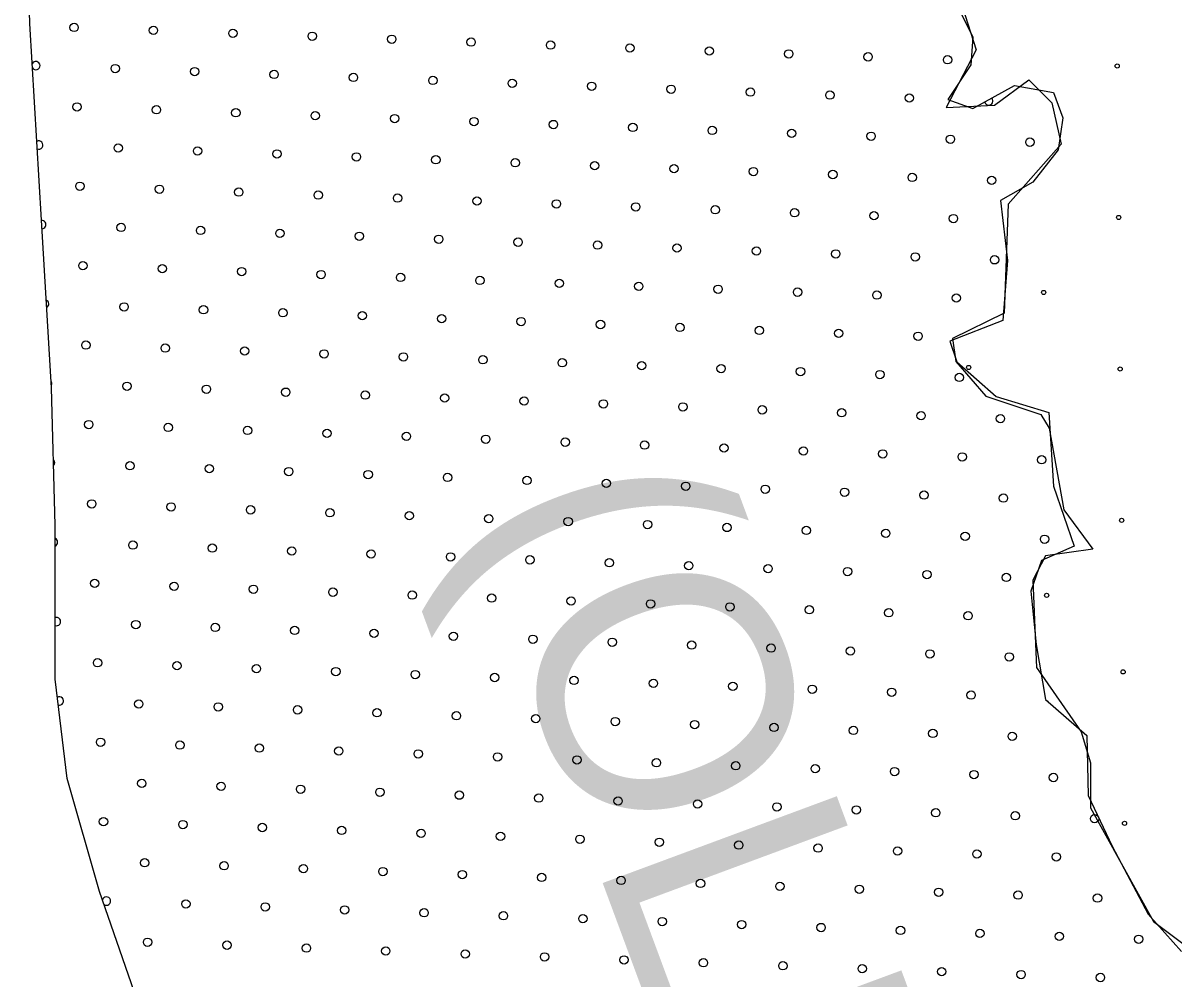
# Model space of a CAD drawing. Extents: x 1612280 to 1883141, y 560852 to 780851.
# Drawn here: x 1778636 to 1781559, y 702146 to 704573 of the extents above; entities that cross this region are included whole.
import ezdxf

# ---------------------------------------------------------------- set-up
doc = ezdxf.new("R2010")
doc.units = 0
for name, color, linetype in [('DESIGN - DRAINAGE - Bridges', 7, 'Continuous'), ('DESIGN - EROSION CONTROL - Devices', 7, 'Continuous'), ('DESIGN - SCRATCH - User 1', 7, 'Continuous'), ('DESIGN - TRAFFIC CONTROL PERMANENT - Pavement Marking Text', 7, 'Continuous')]:
    doc.layers.add(name, color=color, linetype=linetype)

msp = doc.modelspace()

# ---------------------------------------------------------------- linework, layer by layer
at = {"layer": 'DESIGN - EROSION CONTROL - Devices'}
for centre in [(1781414.6, 704464.1), (1781414.6, 704464.1), (1781418.3, 704079.6), (1781418.3, 704079.6), (1781227.9, 703889.2), (1781227.9, 703889.2), (1781037.5, 703698.8), (1781037.5, 703698.8), (1781422, 703695), (1781422, 703695), (1781425.8, 703310.5), (1781425.8, 703310.5), (1781235.3, 703120.1), (1781235.3, 703120.1), (1781429.5, 702925.9), (1781429.5, 702925.9), (1781433.2, 702541.4), (1781433.2, 702541.4)]:
    msp.add_circle(centre, 5.28, dxfattribs=at)
at = {"layer": 'DESIGN - SCRATCH - User 1'}
for points in [[(1778682.9, 704073), (1778653.4, 704571.8), (1778644.9, 704862.3), (1778636.4, 705122.9), (1778649.2, 705379.3), (1778653.4, 705678.4), (1778674.8, 705977.4), (1778683.3, 706165.4), (1778683.3, 706426), (1778666.2, 706614)], [(1778682.9, 704073), (1778653.4, 704571.8), (1778644.9, 704862.3), (1778636.4, 705122.9), (1778649.2, 705379.3), (1778653.4, 705678.4), (1778674.8, 705977.4), (1778683.3, 706165.4), (1778683.3, 706426), (1778666.2, 706614)], [(1781546.3, 704703.5), (1781388.8, 704814.4), (1781307.1, 704966.2), (1781272.1, 705153.1), (1781202, 705299.1), (1781085.3, 705334.1), (1780968.6, 705299.1), (1780933.6, 705229), (1780974.5, 705036.3), (1780863.6, 704954.5), (1780822.8, 704861.1), (1780887, 704691.8), (1781021.2, 704615.9), (1781056.2, 704504.9), (1780980.3, 704358.9)], [(1781546.3, 704703.5), (1781388.8, 704814.4), (1781307.1, 704966.2), (1781272.1, 705153.1), (1781202, 705299.1), (1781085.3, 705334.1), (1780968.6, 705299.1), (1780933.6, 705229), (1780974.5, 705036.3), (1780863.6, 704954.5), (1780822.8, 704861.1), (1780887, 704691.8), (1781021.2, 704615.9), (1781056.2, 704504.9), (1780980.3, 704358.9)], [(1781019.1, 704595.7), (1781048.3, 704537.3), (1781042.5, 704467.1), (1780984.1, 704379.4), (1781048.3, 704356), (1781153.5, 704414.5), (1781252.8, 704397), (1781276.2, 704332.6), (1781264.5, 704250.8), (1781200.2, 704168.9), (1781118.4, 704122.2), (1781136, 703970.2), (1781124.3, 703818.2), (1780989.9, 703765.6), (1781007.4, 703712.9), (1781106.8, 703625.2), (1781241.1, 703584.3), (1781252.8, 703397.2), (1781305.4, 703245.2)], [(1781019.1, 704595.7), (1781048.3, 704537.3), (1781042.5, 704467.1), (1780984.1, 704379.4), (1781048.3, 704356), (1781153.5, 704414.5), (1781252.8, 704397), (1781276.2, 704332.6), (1781264.5, 704250.8), (1781200.2, 704168.9), (1781118.4, 704122.2), (1781136, 703970.2), (1781124.3, 703818.2), (1780989.9, 703765.6), (1781007.4, 703712.9), (1781106.8, 703625.2), (1781241.1, 703584.3), (1781252.8, 703397.2), (1781305.4, 703245.2)], [(1780980.3, 704358.9), (1781102.9, 704364.8), (1781190.4, 704429), (1781248.7, 704370.6), (1781272.1, 704265.5), (1781137.9, 704113.7)], [(1780980.3, 704358.9), (1781102.9, 704364.8), (1781190.4, 704429), (1781248.7, 704370.6), (1781272.1, 704265.5), (1781137.9, 704113.7)], [(1781137.9, 704113.7), (1781127.7, 703836.3), (1780996.4, 703772.1), (1781005.1, 703713.7), (1781081, 703626.1), (1781221, 703579.4), (1781241.4, 703544.4), (1781279.4, 703337.1), (1781352.3, 703237.8), (1781232.7, 703220.3), (1781200.6, 703159), (1781209.3, 702937.1), (1781323.1, 702773.6), (1781346.5, 702694.8), (1781346.5, 702580.9), (1781506.9, 702291.9), (1781635.3, 702195.5), (1781734.5, 702166.3)], [(1781137.9, 704113.7), (1781127.7, 703836.3), (1780996.4, 703772.1), (1781005.1, 703713.7), (1781081, 703626.1), (1781221, 703579.4), (1781241.4, 703544.4), (1781279.4, 703337.1), (1781352.3, 703237.8), (1781232.7, 703220.3), (1781200.6, 703159), (1781209.3, 702937.1), (1781323.1, 702773.6), (1781346.5, 702694.8), (1781346.5, 702580.9), (1781506.9, 702291.9), (1781635.3, 702195.5), (1781734.5, 702166.3)], [(1779718.1, 700119.8), (1779640.6, 700225.9), (1779563.1, 700352.3), (1779506.1, 700458.4), (1779408.2, 700658.3), (1779314.4, 700825.6), (1779310.3, 700935.8), (1779261.4, 701111.2), (1779175.8, 701364.2), (1779094.2, 701568.2), (1779069.8, 701641.6), (1778948.1, 702028.8), (1778830.7, 702368.1), (1778748.1, 702655.1), (1778717.7, 702907.4), (1778717.7, 703298.8), (1778709, 703646.8), (1778682.9, 704073)], [(1779718.1, 700119.8), (1779640.6, 700225.9), (1779563.1, 700352.3), (1779506.1, 700458.4), (1779408.2, 700658.3), (1779314.4, 700825.6), (1779310.3, 700935.8), (1779261.4, 701111.2), (1779175.8, 701364.2), (1779094.2, 701568.2), (1779069.8, 701641.6), (1778948.1, 702028.8), (1778830.7, 702368.1), (1778748.1, 702655.1), (1778717.7, 702907.4), (1778717.7, 703298.8), (1778709, 703646.8), (1778682.9, 704073)], [(1781305.4, 703245.2), (1781222.7, 703208.6), (1781195.6, 703130.7), (1781209.1, 702995.1), (1781232.8, 702856.2), (1781337.8, 702764.8), (1781341.2, 702612.3), (1781402.1, 702483.6), (1781493.5, 702310.8), (1781578.2, 702215.9)], [(1781305.4, 703245.2), (1781222.7, 703208.6), (1781195.6, 703130.7), (1781209.1, 702995.1), (1781232.8, 702856.2), (1781337.8, 702764.8), (1781341.2, 702612.3), (1781402.1, 702483.6), (1781493.5, 702310.8), (1781578.2, 702215.9)]]:
    msp.add_lwpolyline(points, dxfattribs=at)
at = {"layer": 'DESIGN - TRAFFIC CONTROL PERMANENT - Pavement Marking Text'}
for centre in [(1778766, 704561.9), (1778766, 704561.9), (1778967.6, 704554.5), (1778967.6, 704554.5), (1779169.2, 704547), (1779169.2, 704547), (1779370.8, 704539.5), (1779370.8, 704539.5), (1779572.5, 704532.1), (1779572.5, 704532.1), (1779774.1, 704524.6), (1779774.1, 704524.6), (1779975.7, 704517.1), (1779975.7, 704517.1), (1780177.3, 704509.7), (1780177.3, 704509.7), (1780378.9, 704502.2), (1780378.9, 704502.2), (1780580.5, 704494.7), (1780580.5, 704494.7), (1780782.1, 704487.3), (1780782.1, 704487.3), (1780983.7, 704479.8), (1780983.7, 704479.8), (1778870.5, 704457.4), (1778870.5, 704457.4), (1779072.2, 704449.9), (1779072.2, 704449.9), (1779273.8, 704442.5), (1779273.8, 704442.5), (1779475.4, 704435), (1779475.4, 704435), (1779677, 704427.5), (1779677, 704427.5), (1779878.6, 704420.1), (1779878.6, 704420.1), (1780080.2, 704412.6), (1780080.2, 704412.6), (1780281.8, 704405.1), (1780281.8, 704405.1), (1780483.4, 704397.7), (1780483.4, 704397.7), (1780685, 704390.2), (1780685, 704390.2), (1778773.5, 704360.3), (1778773.5, 704360.3), (1780886.7, 704382.7), (1780886.7, 704382.7), (1778975.1, 704352.9), (1778975.1, 704352.9), (1779176.7, 704345.4), (1779176.7, 704345.4), (1779378.3, 704337.9), (1779378.3, 704337.9), (1779579.9, 704330.5), (1779579.9, 704330.5), (1779781.5, 704323), (1779781.5, 704323), (1779983.1, 704315.5), (1779983.1, 704315.5), (1780184.7, 704308.1), (1780184.7, 704308.1), (1780386.4, 704300.6), (1780386.4, 704300.6), (1780588, 704293.1), (1780588, 704293.1), (1780789.6, 704285.7), (1780789.6, 704285.7), (1780991.2, 704278.2), (1780991.2, 704278.2), (1778878, 704255.8), (1778878, 704255.8), (1779079.6, 704248.3), (1779079.6, 704248.3), (1781192.8, 704270.7), (1781192.8, 704270.7), (1779281.2, 704240.9), (1779281.2, 704240.9), (1779482.8, 704233.4), (1779482.8, 704233.4), (1779684.5, 704225.9), (1779684.5, 704225.9), (1779886.1, 704218.5), (1779886.1, 704218.5), (1780087.7, 704211), (1780087.7, 704211), (1780289.3, 704203.5), (1780289.3, 704203.5), (1780490.9, 704196.1), (1780490.9, 704196.1), (1780692.5, 704188.6), (1780692.5, 704188.6), (1778780.9, 704158.7), (1778780.9, 704158.7), (1780894.1, 704181.1), (1780894.1, 704181.1), (1781095.7, 704173.7), (1781095.7, 704173.7), (1778982.6, 704151.3), (1778982.6, 704151.3), (1779184.2, 704143.8), (1779184.2, 704143.8), (1779385.8, 704136.3), (1779385.8, 704136.3), (1779587.4, 704128.8), (1779587.4, 704128.8), (1779789, 704121.4), (1779789, 704121.4), (1779990.6, 704113.9), (1779990.6, 704113.9), (1780192.2, 704106.4), (1780192.2, 704106.4), (1780393.8, 704099), (1780393.8, 704099), (1780595.4, 704091.5), (1780595.4, 704091.5), (1780797, 704084), (1780797, 704084), (1780998.7, 704076.6), (1780998.7, 704076.6), (1778885.5, 704054.2), (1778885.5, 704054.2), (1779087.1, 704046.7), (1779087.1, 704046.7), (1779288.7, 704039.2), (1779288.7, 704039.2), (1779490.3, 704031.8), (1779490.3, 704031.8), (1779691.9, 704024.3), (1779691.9, 704024.3), (1779893.5, 704016.8), (1779893.5, 704016.8), (1780095.1, 704009.4), (1780095.1, 704009.4), (1780296.8, 704001.9), (1780296.8, 704001.9), (1780498.4, 703994.4), (1780498.4, 703994.4), (1780700, 703987), (1780700, 703987), (1778788.4, 703957.1), (1778788.4, 703957.1), (1780901.6, 703979.5), (1780901.6, 703979.5), (1781103.2, 703972), (1781103.2, 703972), (1778990, 703949.6), (1778990, 703949.6), (1779191.6, 703942.2), (1779191.6, 703942.2), (1779393.2, 703934.7), (1779393.2, 703934.7), (1779594.9, 703927.2), (1779594.9, 703927.2), (1779796.5, 703919.8), (1779796.5, 703919.8), (1779998.1, 703912.3), (1779998.1, 703912.3), (1780199.7, 703904.8), (1780199.7, 703904.8), (1780401.3, 703897.4), (1780401.3, 703897.4), (1780602.9, 703889.9), (1780602.9, 703889.9), (1780804.5, 703882.4), (1780804.5, 703882.4), (1781006.1, 703875), (1781006.1, 703875), (1778892.9, 703852.6), (1778892.9, 703852.6), (1779094.6, 703845.1), (1779094.6, 703845.1), (1779296.2, 703837.6), (1779296.2, 703837.6), (1779497.8, 703830.2), (1779497.8, 703830.2), (1779699.4, 703822.7), (1779699.4, 703822.7), (1779901, 703815.2), (1779901, 703815.2), (1780102.6, 703807.8), (1780102.6, 703807.8), (1780304.2, 703800.3), (1780304.2, 703800.3), (1780505.8, 703792.8), (1780505.8, 703792.8), (1780707.4, 703785.4), (1780707.4, 703785.4), (1780909.1, 703777.9), (1780909.1, 703777.9), (1778795.9, 703755.5), (1778795.9, 703755.5), (1778997.5, 703748), (1778997.5, 703748), (1779199.1, 703740.6), (1779199.1, 703740.6), (1779400.7, 703733.1), (1779400.7, 703733.1), (1779602.3, 703725.6), (1779602.3, 703725.6), (1779803.9, 703718.2), (1779803.9, 703718.2), (1780005.5, 703710.7), (1780005.5, 703710.7), (1780207.2, 703703.2), (1780207.2, 703703.2), (1780408.8, 703695.8), (1780408.8, 703695.8), (1780610.4, 703688.3), (1780610.4, 703688.3), (1780812, 703680.8), (1780812, 703680.8), (1781013.6, 703673.4), (1781013.6, 703673.4), (1778900.4, 703651), (1778900.4, 703651), (1779102, 703643.5), (1779102, 703643.5), (1779303.6, 703636), (1779303.6, 703636), (1779505.2, 703628.6), (1779505.2, 703628.6), (1779706.9, 703621.1), (1779706.9, 703621.1), (1779908.5, 703613.6), (1779908.5, 703613.6), (1780110.1, 703606.2), (1780110.1, 703606.2), (1780311.7, 703598.7), (1780311.7, 703598.7), (1780513.3, 703591.2), (1780513.3, 703591.2), (1780714.9, 703583.8), (1780714.9, 703583.8), (1780916.5, 703576.3), (1780916.5, 703576.3), (1778803.3, 703553.9), (1778803.3, 703553.9), (1779005, 703546.4), (1779005, 703546.4), (1781118.1, 703568.8), (1781118.1, 703568.8), (1779206.6, 703539), (1779206.6, 703539), (1779408.2, 703531.5), (1779408.2, 703531.5), (1779609.8, 703524), (1779609.8, 703524), (1779811.4, 703516.6), (1779811.4, 703516.6), (1780013, 703509.1), (1780013, 703509.1), (1780214.6, 703501.6), (1780214.6, 703501.6), (1780416.2, 703494.2), (1780416.2, 703494.2), (1780617.8, 703486.7), (1780617.8, 703486.7), (1780819.4, 703479.2), (1780819.4, 703479.2), (1781021.1, 703471.7), (1781021.1, 703471.7), (1781222.7, 703464.3), (1781222.7, 703464.3), (1778907.9, 703449.3), (1778907.9, 703449.3), (1779109.5, 703441.9), (1779109.5, 703441.9), (1779311.1, 703434.4), (1779311.1, 703434.4), (1779512.7, 703426.9), (1779512.7, 703426.9), (1779714.3, 703419.5), (1779714.3, 703419.5), (1779915.9, 703412), (1779915.9, 703412), (1780117.5, 703404.5), (1780117.5, 703404.5), (1780319.2, 703397.1), (1780319.2, 703397.1), (1780520.8, 703389.6), (1780520.8, 703389.6), (1780722.4, 703382.1), (1780722.4, 703382.1), (1780924, 703374.7), (1780924, 703374.7), (1781125.6, 703367.2), (1781125.6, 703367.2), (1778810.8, 703352.3), (1778810.8, 703352.3), (1779012.4, 703344.8), (1779012.4, 703344.8), (1779214, 703337.3), (1779214, 703337.3), (1779415.6, 703329.9), (1779415.6, 703329.9), (1779617.3, 703322.4), (1779617.3, 703322.4), (1779818.9, 703314.9), (1779818.9, 703314.9), (1780020.5, 703307.5), (1780020.5, 703307.5), (1780222.1, 703300), (1780222.1, 703300), (1780423.7, 703292.5), (1780423.7, 703292.5), (1780625.3, 703285.1), (1780625.3, 703285.1), (1780826.9, 703277.6), (1780826.9, 703277.6), (1781028.5, 703270.1), (1781028.5, 703270.1), (1781230.1, 703262.7), (1781230.1, 703262.7), (1778915.4, 703247.7), (1778915.4, 703247.7), (1779117, 703240.3), (1779117, 703240.3), (1779318.6, 703232.8), (1779318.6, 703232.8), (1779520.2, 703225.3), (1779520.2, 703225.3), (1779721.8, 703217.9), (1779721.8, 703217.9), (1779923.4, 703210.4), (1779923.4, 703210.4), (1780125, 703202.9), (1780125, 703202.9), (1780326.6, 703195.5), (1780326.6, 703195.5), (1780528.2, 703188), (1780528.2, 703188), (1780729.8, 703180.5), (1780729.8, 703180.5), (1780931.5, 703173.1), (1780931.5, 703173.1), (1781133.1, 703165.6), (1781133.1, 703165.6), (1778818.3, 703150.7), (1778818.3, 703150.7), (1779019.9, 703143.2), (1779019.9, 703143.2), (1779221.5, 703135.7), (1779221.5, 703135.7), (1779423.1, 703128.3), (1779423.1, 703128.3), (1779624.7, 703120.8), (1779624.7, 703120.8), (1779826.3, 703113.3), (1779826.3, 703113.3), (1780027.9, 703105.9), (1780027.9, 703105.9), (1780229.6, 703098.4), (1780229.6, 703098.4), (1780431.2, 703090.9), (1780431.2, 703090.9), (1780632.8, 703083.5), (1780632.8, 703083.5), (1780834.4, 703076), (1780834.4, 703076), (1778922.8, 703046.1), (1778922.8, 703046.1), (1781036, 703068.5), (1781036, 703068.5), (1779124.4, 703038.7), (1779124.4, 703038.7), (1779326, 703031.2), (1779326, 703031.2), (1779527.6, 703023.7), (1779527.6, 703023.7), (1779729.3, 703016.3), (1779729.3, 703016.3), (1779930.9, 703008.8), (1779930.9, 703008.8), (1780132.5, 703001.3), (1780132.5, 703001.3), (1780334.1, 702993.9), (1780334.1, 702993.9), (1780535.7, 702986.4), (1780535.7, 702986.4), (1780737.3, 702978.9), (1780737.3, 702978.9), (1780938.9, 702971.5), (1780938.9, 702971.5), (1781140.5, 702964), (1781140.5, 702964), (1778825.7, 702949.1), (1778825.7, 702949.1), (1779027.4, 702941.6), (1779027.4, 702941.6), (1779229, 702934.1), (1779229, 702934.1), (1779430.6, 702926.7), (1779430.6, 702926.7), (1779632.2, 702919.2), (1779632.2, 702919.2), (1779833.8, 702911.7), (1779833.8, 702911.7), (1780035.4, 702904.3), (1780035.4, 702904.3), (1780237, 702896.8), (1780237, 702896.8), (1780438.6, 702889.3), (1780438.6, 702889.3), (1780640.2, 702881.9), (1780640.2, 702881.9), (1780841.8, 702874.4), (1780841.8, 702874.4), (1778930.3, 702844.5), (1778930.3, 702844.5), (1781043.5, 702866.9), (1781043.5, 702866.9), (1779131.9, 702837.1), (1779131.9, 702837.1), (1779333.5, 702829.6), (1779333.5, 702829.6), (1779535.1, 702822.1), (1779535.1, 702822.1), (1779736.7, 702814.6), (1779736.7, 702814.6), (1779938.3, 702807.2), (1779938.3, 702807.2), (1780139.9, 702799.7), (1780139.9, 702799.7), (1780341.6, 702792.2), (1780341.6, 702792.2), (1780543.2, 702784.8), (1780543.2, 702784.8), (1780744.8, 702777.3), (1780744.8, 702777.3), (1780946.4, 702769.8), (1780946.4, 702769.8), (1781148, 702762.4), (1781148, 702762.4), (1778833.2, 702747.4), (1778833.2, 702747.4), (1779034.8, 702740), (1779034.8, 702740), (1779236.4, 702732.5), (1779236.4, 702732.5), (1779438, 702725), (1779438, 702725), (1779639.7, 702717.6), (1779639.7, 702717.6), (1779841.3, 702710.1), (1779841.3, 702710.1), (1780042.9, 702702.6), (1780042.9, 702702.6), (1780244.5, 702695.2), (1780244.5, 702695.2), (1780446.1, 702687.7), (1780446.1, 702687.7), (1780647.7, 702680.2), (1780647.7, 702680.2), (1780849.3, 702672.8), (1780849.3, 702672.8), (1781050.9, 702665.3), (1781050.9, 702665.3), (1778937.8, 702642.9), (1778937.8, 702642.9), (1779139.4, 702635.4), (1779139.4, 702635.4), (1781252.5, 702657.8), (1781252.5, 702657.8), (1779341, 702628), (1779341, 702628), (1779542.6, 702620.5), (1779542.6, 702620.5), (1779744.2, 702613), (1779744.2, 702613), (1779945.8, 702605.6), (1779945.8, 702605.6), (1780147.4, 702598.1), (1780147.4, 702598.1), (1780349, 702590.6), (1780349, 702590.6), (1780550.6, 702583.2), (1780550.6, 702583.2), (1780752.2, 702575.7), (1780752.2, 702575.7), (1780953.9, 702568.2), (1780953.9, 702568.2), (1781155.5, 702560.8), (1781155.5, 702560.8), (1781357.1, 702553.3), (1781357.1, 702553.3), (1778840.7, 702545.8), (1778840.7, 702545.8), (1779042.3, 702538.4), (1779042.3, 702538.4), (1779243.9, 702530.9), (1779243.9, 702530.9), (1779445.5, 702523.4), (1779445.5, 702523.4), (1779647.1, 702516), (1779647.1, 702516), (1779848.7, 702508.5), (1779848.7, 702508.5), (1780050.3, 702501), (1780050.3, 702501), (1780252, 702493.6), (1780252, 702493.6), (1780453.6, 702486.1), (1780453.6, 702486.1), (1780655.2, 702478.6), (1780655.2, 702478.6), (1780856.8, 702471.2), (1780856.8, 702471.2), (1781058.4, 702463.7), (1781058.4, 702463.7), (1778945.2, 702441.3), (1778945.2, 702441.3), (1779146.8, 702433.8), (1779146.8, 702433.8), (1781260, 702456.2), (1781260, 702456.2), (1779348.4, 702426.4), (1779348.4, 702426.4), (1779550.1, 702418.9), (1779550.1, 702418.9), (1779751.7, 702411.4), (1779751.7, 702411.4), (1779953.3, 702404), (1779953.3, 702404), (1780154.9, 702396.5), (1780154.9, 702396.5), (1780356.5, 702389), (1780356.5, 702389), (1780558.1, 702381.6), (1780558.1, 702381.6), (1780759.7, 702374.1), (1780759.7, 702374.1), (1780961.3, 702366.6), (1780961.3, 702366.6), (1781162.9, 702359.2), (1781162.9, 702359.2), (1781364.5, 702351.7), (1781364.5, 702351.7), (1779049.8, 702336.8), (1779049.8, 702336.8), (1779251.4, 702329.3), (1779251.4, 702329.3), (1779453, 702321.8), (1779453, 702321.8), (1779654.6, 702314.4), (1779654.6, 702314.4), (1779856.2, 702306.9), (1779856.2, 702306.9), (1780057.8, 702299.4), (1780057.8, 702299.4), (1780259.4, 702292), (1780259.4, 702292), (1780461, 702284.5), (1780461, 702284.5), (1780662.6, 702277), (1780662.6, 702277), (1780864.3, 702269.6), (1780864.3, 702269.6), (1781065.9, 702262.1), (1781065.9, 702262.1), (1778952.7, 702239.7), (1778952.7, 702239.7), (1779154.3, 702232.2), (1779154.3, 702232.2), (1781267.5, 702254.6), (1781267.5, 702254.6), (1781469.1, 702247.2), (1781469.1, 702247.2), (1779355.9, 702224.8), (1779355.9, 702224.8), (1779557.5, 702217.3), (1779557.5, 702217.3), (1779759.1, 702209.8), (1779759.1, 702209.8), (1779960.7, 702202.4), (1779960.7, 702202.4), (1780162.3, 702194.9), (1780162.3, 702194.9), (1780364, 702187.4), (1780364, 702187.4), (1780565.6, 702180), (1780565.6, 702180), (1780767.2, 702172.5), (1780767.2, 702172.5), (1780968.8, 702165), (1780968.8, 702165), (1781170.4, 702157.5), (1781170.4, 702157.5), (1781372, 702150.1), (1781372, 702150.1)]:
    msp.add_circle(centre, 10.6, dxfattribs=at)
for centre, start, end in [((1778668.9, 704464.9), 213.181, 153.5889), ((1781088.3, 704375.3), 194.9052, 43.2336), ((1778676.4, 704263.3), 246.8715, 119.8984), ((1778683.9, 704061.6), 272.1943, 94.8088), ((1778691.3, 703860), 299.4418, 67.5612), ((1778698.8, 703658.4), 337.3567, 29.6463), ((1778706.3, 703456.8), 316.5732, 46.2888), ((1778713.7, 703255.2), 292.0657, 67.934), ((1778721.2, 703053.6), 250.641, 109.3587), ((1778728.7, 702852), 253.1132, 120.6405), ((1781245.1, 702859.5), 221.4553, 236.4005), ((1778848.1, 702344.2), 233.823, 164.3424)]:
    msp.add_arc(centre, 10.6, start, end, dxfattribs=at)

# ---------------------------------------------------------------- texts
at = {"layer": 'DESIGN - DRAINAGE - Bridges'}
msp.add_text('(OLD', height=634.01, rotation=290.3412, dxfattribs=at).set_placement((1779756.6, 703338.2))
msp.add_text('(OLD', height=634.01, rotation=290.3412, dxfattribs=at).set_placement((1779756.6, 703338.2))

doc.saveas('drawing.dxf')
